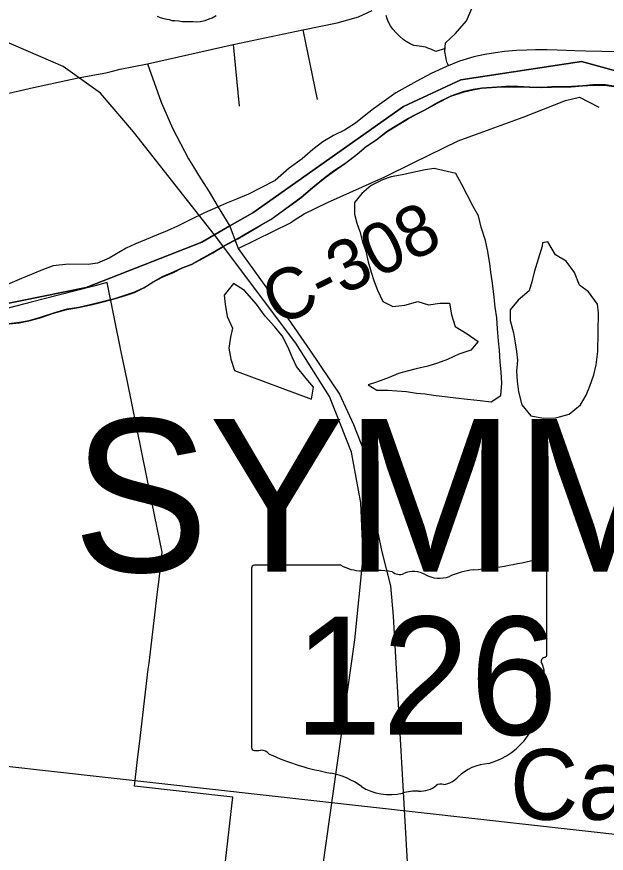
# Model space of a CAD drawing. Extents: x 0 to 34, y 0 to 22.
# Drawn here: x 6.2026 to 6.5317, y 20.1677 to 20.6345 of the extents above; entities that cross this region are included whole.
import ezdxf

# ---------------------------------------------------------------- set-up
doc = ezdxf.new("R2010")
doc.units = 0
for name, color, linetype in [('GM_X_City_Street', 7, 'Continuous'), ('GM_X_Corporation', 7, 'Continuous'), ('GM_X_County_Road', 7, 'Continuous'), ('GM_X_County_Road_Text', 7, 'Continuous'), ('GM_X_Major_River', 7, 'Continuous'), ('GM_X_Minor_Lake', 7, 'Continuous'), ('GM_X_Minor_River', 7, 'Continuous'), ('GM_X_Rail_Line', 7, 'Continuous'), ('GM_X_Section', 7, 'Continuous'), ('GM_X_State_Location', 7, 'Continuous'), ('GM_X_State_Route', 7, 'Continuous'), ('GM_X_State_Shield', 7, 'Continuous'), ('GM_X_Township_Road', 7, 'Continuous'), ('GM_X_Township_Text', 7, 'Continuous'), ('GM_X_Unincorporated_Text', 7, 'Continuous'), ('SH_Cut_Line', 7, 'Continuous')]:
    doc.layers.add(name, color=color, linetype=linetype)

msp = doc.modelspace()

# ---------------------------------------------------------------- linework, layer by layer
at = {"layer": 'GM_X_City_Street'}
msp.add_lwpolyline([(6.31692, 20.14441), (6.31965, 20.1681), (6.32285, 20.19596), (6.32321, 20.19907), (6.26829, 20.20518), (6.26986, 20.21835), (6.2715, 20.23199), (6.27609, 20.27041), (6.2765, 20.27386), (6.28144, 20.31515), (6.28191, 20.31901), (6.2839, 20.33565), (6.278, 20.36375), (6.27231, 20.39221), (6.26422, 20.43166), (6.26092, 20.44757), (6.25315, 20.4861), (6.24577, 20.48416), (6.22604, 20.47911), (6.21062, 20.47516), (6.18551, 20.46873)], dxfattribs=at)
at = {"layer": 'GM_X_Corporation'}
for points in [[(6.1679, 20.46855), (6.24134, 20.48331), (6.30597, 20.5086), (6.32156, 20.51781), (6.33441, 20.52507), (6.41849, 20.58436), (6.45052, 20.59925), (6.51793, 20.60943), (6.56736, 20.59594), (6.61488, 20.55089), (6.6569, 20.45568), (6.72495, 20.35818), (6.76298, 20.30991), (6.77819, 20.26107), (6.77249, 20.16568)], [(6.77249, 20.16568), (6.77819, 20.26107), (6.76298, 20.30991), (6.72495, 20.35818), (6.6569, 20.45568), (6.61488, 20.55089), (6.56736, 20.59594), (6.51793, 20.60943), (6.45052, 20.59925), (6.41849, 20.58436), (6.33441, 20.52507), (6.32156, 20.51781), (6.30597, 20.5086), (6.24134, 20.48331), (6.1679, 20.46855)]]:
    msp.add_lwpolyline(points, dxfattribs=at)
at = {"layer": 'GM_X_County_Road'}
for points in [[(6.27572, 20.60813), (6.32343, 20.61899), (6.36229, 20.62713), (6.38143, 20.63113), (6.39343, 20.63442), (6.401, 20.63799)], [(6.46693, 20.57164), (6.48526, 20.57833), (6.50889, 20.58781), (6.51677, 20.58951), (6.52762, 20.58397)], [(6.35753, 20.52087), (6.36306, 20.52456), (6.37605, 20.53074), (6.40819, 20.54511), (6.42437, 20.5532), (6.44907, 20.56513), (6.46693, 20.57164)], [(6.32622, 20.50508), (6.34603, 20.51477), (6.3554, 20.51945), (6.35753, 20.52087)]]:
    msp.add_lwpolyline(points, dxfattribs=at)
at = {"layer": 'GM_X_Major_River'}
for points in [[(6.53818, 20.61481), (6.52035, 20.61518), (6.51409, 20.6155), (6.50935, 20.61559), (6.50423, 20.61589), (6.49873, 20.616), (6.49228, 20.61595), (6.48734, 20.61586), (6.48164, 20.6156), (6.47498, 20.61497), (6.46984, 20.61432), (6.46394, 20.6133), (6.45784, 20.61209), (6.44981, 20.6096), (6.44254, 20.6067), (6.43391, 20.6027), (6.42603, 20.59849), (6.42085, 20.59574), (6.41431, 20.59207), (6.40775, 20.58727), (6.40178, 20.58302), (6.39656, 20.57894), (6.39173, 20.57505), (6.38557, 20.57118), (6.37944, 20.56827), (6.37347, 20.56459), (6.36788, 20.56033), (6.36188, 20.55513), (6.35474, 20.54995), (6.34681, 20.54308), (6.33894, 20.53906), (6.33203, 20.5354), (6.32532, 20.53269), (6.31977, 20.53052), (6.31479, 20.52815), (6.30751, 20.52507), (6.29906, 20.52087), (6.29235, 20.51759), (6.2866, 20.51504), (6.28066, 20.5125), (6.27491, 20.51015), (6.26859, 20.50762), (6.2638, 20.50525), (6.25418, 20.49974), (6.24767, 20.49702), (6.24253, 20.49618), (6.23153, 20.4964), (6.22296, 20.49544), (6.21703, 20.49328), (6.21167, 20.49092), (6.20535, 20.48839), (6.19749, 20.48513)], [(6.19663, 20.4629), (6.20405, 20.4637), (6.20939, 20.46473), (6.21569, 20.4665), (6.22314, 20.46901), (6.23059, 20.47113), (6.23707, 20.47214), (6.24413, 20.47371), (6.25157, 20.47565), (6.25787, 20.47723), (6.26341, 20.47901), (6.26838, 20.48062), (6.27356, 20.48318), (6.27857, 20.48631), (6.28376, 20.48924), (6.29007, 20.49177), (6.29525, 20.49433), (6.30023, 20.49613), (6.30715, 20.49998), (6.31214, 20.50273), (6.31887, 20.50677), (6.32598, 20.51062), (6.33232, 20.51429), (6.33886, 20.51815), (6.34443, 20.52126), (6.35061, 20.5257), (6.35639, 20.52995), (6.36121, 20.53347), (6.36779, 20.53903), (6.37455, 20.5446), (6.37938, 20.54811), (6.38612, 20.55273), (6.39268, 20.55773), (6.39771, 20.56199), (6.4031, 20.5655), (6.40948, 20.5705), (6.41467, 20.57362), (6.42082, 20.5773), (6.42582, 20.58005), (6.43062, 20.58242), (6.43734, 20.58628), (6.44502, 20.59011), (6.45229, 20.59262), (6.45724, 20.59366), (6.46201, 20.59451), (6.47037, 20.5951), (6.4755, 20.59538), (6.48215, 20.59543), (6.48878, 20.5951), (6.4958, 20.59496), (6.50112, 20.59523), (6.50682, 20.5953), (6.51214, 20.59538), (6.5186, 20.59582), (6.52411, 20.59627), (6.53095, 20.59632), (6.53832, 20.59522)], [(6.19679, 20.46319), (6.20421, 20.46399), (6.20955, 20.46502), (6.21585, 20.46679), (6.22331, 20.4693), (6.23076, 20.47143), (6.23723, 20.47243), (6.24429, 20.474), (6.25174, 20.47594), (6.25804, 20.47752), (6.26358, 20.47931), (6.26855, 20.48091), (6.27373, 20.48347), (6.27873, 20.4866), (6.28392, 20.48953), (6.29024, 20.49207), (6.29542, 20.49462), (6.30039, 20.49642), (6.30731, 20.50027), (6.31231, 20.50302), (6.31904, 20.50706), (6.32615, 20.51091), (6.33249, 20.51458), (6.33903, 20.51844), (6.3446, 20.52156), (6.35077, 20.52599), (6.35656, 20.53025), (6.36138, 20.53376), (6.36796, 20.53933), (6.37472, 20.54489), (6.37954, 20.54841), (6.38629, 20.55302), (6.39285, 20.55802), (6.39788, 20.56229), (6.40327, 20.56579), (6.40964, 20.57079), (6.41483, 20.57392), (6.42099, 20.57759), (6.42598, 20.58034), (6.43078, 20.58271), (6.43751, 20.58657), (6.44518, 20.5904), (6.45245, 20.59291), (6.45741, 20.59395), (6.46217, 20.59481), (6.47054, 20.59539), (6.47567, 20.59567), (6.48231, 20.59572), (6.48895, 20.5954), (6.49597, 20.59525), (6.50129, 20.59552), (6.50698, 20.59559), (6.5123, 20.59567), (6.51876, 20.59611), (6.52428, 20.59657), (6.53111, 20.59662), (6.53849, 20.59551)]]:
    msp.add_lwpolyline(points, dxfattribs=at)
at = {"layer": 'GM_X_Minor_Lake'}
for points in [[(6.43563, 20.54982), (6.43068, 20.54897), (6.4177, 20.5462), (6.4116, 20.54519), (6.40682, 20.54339), (6.40048, 20.54029), (6.39526, 20.53584), (6.39117, 20.53079), (6.39123, 20.52433), (6.39245, 20.51936), (6.39407, 20.51458), (6.39566, 20.50885), (6.39745, 20.50368), (6.39885, 20.49777), (6.40044, 20.49203), (6.40223, 20.48668), (6.40403, 20.48189), (6.40694, 20.47556), (6.41258, 20.47279), (6.41925, 20.4736), (6.42651, 20.47554), (6.43255, 20.4737), (6.43884, 20.47471), (6.44415, 20.4746), (6.44535, 20.46812), (6.44731, 20.46162), (6.45406, 20.45749), (6.46024, 20.45318), (6.45615, 20.44833), (6.44946, 20.44619), (6.44313, 20.44328), (6.43758, 20.44111), (6.43203, 20.43952), (6.42554, 20.43794), (6.42058, 20.43672), (6.4158, 20.43549), (6.41044, 20.43313), (6.40354, 20.43061), (6.39876, 20.429), (6.40364, 20.42605), (6.40972, 20.42611), (6.41484, 20.42582), (6.42015, 20.42533), (6.42583, 20.42445), (6.43057, 20.42397), (6.43531, 20.4233), (6.44782, 20.42191), (6.45426, 20.42101), (6.46127, 20.4203), (6.46753, 20.4196), (6.47292, 20.4231), (6.47344, 20.42993), (6.473, 20.4362), (6.47255, 20.44191), (6.47211, 20.44838), (6.47146, 20.45371), (6.47103, 20.46037), (6.47058, 20.46646), (6.46975, 20.47237), (6.46911, 20.47808), (6.46813, 20.48589), (6.46731, 20.49198), (6.46665, 20.49675), (6.46547, 20.50437), (6.46425, 20.50952), (6.46193, 20.51698), (6.46036, 20.52328), (6.45743, 20.52866), (6.45414, 20.535), (6.45103, 20.54076), (6.44773, 20.54691)], [(6.44773, 20.54691), (6.43563, 20.54982)], [(6.49143, 20.49187), (6.49018, 20.48657), (6.48875, 20.48147), (6.48256, 20.47628), (6.47808, 20.47086), (6.47796, 20.46498), (6.47991, 20.4581), (6.48093, 20.45257), (6.48159, 20.44761), (6.48206, 20.44286), (6.48156, 20.43679), (6.48201, 20.43108), (6.48265, 20.42518), (6.48459, 20.41792), (6.48959, 20.41173), (6.4966, 20.41045), (6.50363, 20.41068), (6.51089, 20.41263), (6.51727, 20.418), (6.52042, 20.42326), (6.52261, 20.42834), (6.52483, 20.43475), (6.52609, 20.44024), (6.527, 20.44763), (6.52744, 20.46928), (6.52678, 20.47404), (6.52179, 20.48098), (6.51674, 20.48469), (6.51404, 20.49178), (6.50923, 20.49815), (6.50341, 20.50169), (6.499, 20.50881)], [(6.499, 20.50881), (6.49617, 20.50829), (6.49594, 20.5064)], [(6.49594, 20.5064), (6.49143, 20.49187)], [(6.36725, 20.4211), (6.36834, 20.42773), (6.36426, 20.43256), (6.35889, 20.43932), (6.35652, 20.44412), (6.35399, 20.45025), (6.35088, 20.45639), (6.34643, 20.46161), (6.34123, 20.46742), (6.33643, 20.47417), (6.32975, 20.48171), (6.32356, 20.48564), (6.31849, 20.4791), (6.31895, 20.47415), (6.32014, 20.46728), (6.32305, 20.46077), (6.32199, 20.45566), (6.32111, 20.4496), (6.32212, 20.44331), (6.32427, 20.43699)], [(6.32427, 20.43699), (6.36725, 20.4211)]]:
    msp.add_lwpolyline(points, dxfattribs=at)
at = {"layer": 'GM_X_Minor_River'}
for points in [[(6.44369, 20.60716), (6.44279, 20.60912), (6.44158, 20.61504), (6.44188, 20.61998), (6.44749, 20.62519), (6.45371, 20.6321), (6.4567, 20.63908)], [(6.31393, 20.635), (6.31181, 20.63372), (6.30989, 20.63302), (6.30759, 20.63213), (6.3053, 20.63162), (6.30302, 20.63149), (6.30112, 20.63154), (6.29922, 20.63159), (6.29504, 20.6317), (6.29315, 20.63194), (6.29088, 20.63219), (6.28936, 20.63223), (6.28785, 20.63265), (6.28634, 20.63287), (6.28502, 20.63329), (6.28295, 20.63391), (6.28125, 20.63452)], [(6.44169, 20.61681), (6.43648, 20.61509), (6.43386, 20.6163), (6.43216, 20.61691), (6.43104, 20.61751), (6.42725, 20.61799), (6.42422, 20.61845), (6.42216, 20.61926), (6.4201, 20.62064), (6.41842, 20.62183), (6.41619, 20.62378), (6.41434, 20.62554), (6.41249, 20.62748), (6.41121, 20.62941), (6.41012, 20.63134), (6.40941, 20.63325), (6.40889, 20.63516)]]:
    msp.add_lwpolyline(points, dxfattribs=at)
at = {"layer": 'GM_X_Rail_Line'}
for points in [[(6.31303, 20.51268), (6.26774, 20.57017), (6.24944, 20.59181), (6.22864, 20.60669), (6.19537, 20.62095), (6.16578, 20.62773), (6.12024, 20.63463), (5.95768, 20.65989), (5.92217, 20.66845), (5.89766, 20.67896), (5.87505, 20.69494), (5.85614, 20.71175), (5.84044, 20.73166), (5.82712, 20.75285), (5.81343, 20.78453), (5.80832, 20.80762), (5.80535, 20.83444), (5.80723, 20.8625), (5.81349, 20.89035), (5.81663, 20.9)], [(6.30675, 19.52121), (6.33234, 19.78369), (6.37343, 20.16014), (6.39139, 20.28676), (6.39598, 20.33291), (6.39469, 20.36321), (6.38953, 20.39158), (6.37729, 20.42253), (6.35849, 20.45232), (6.31303, 20.51268)]]:
    msp.add_lwpolyline(points, dxfattribs=at)
at = {"layer": 'GM_X_Section'}
msp.add_lwpolyline([(5.98888, 20.23965), (6.57479, 20.17408), (6.53576, 19.81452), (6.53419, 19.81301), (6.51594, 19.8004), (6.49801, 19.78545), (6.48222, 19.77393), (6.46855, 19.76197), (6.45874, 19.75002), (6.44934, 19.73038), (6.4391, 19.70818), (6.43355, 19.69324), (6.43532, 19.6824), (6.43432, 19.68006), (5.94132, 19.73044)], close=True, dxfattribs=at)
at = {"layer": 'GM_X_State_Route'}
for points in [[(6.25612, 20.60414), (6.26044, 20.60528), (6.27572, 20.60813)], [(6.27572, 20.60813), (6.28329, 20.5867), (6.28968, 20.57232), (6.29858, 20.55524), (6.30136, 20.55069)], [(6.05394, 20.56701), (6.05889, 20.56758), (6.06694, 20.56863), (6.09394, 20.57177), (6.11251, 20.57485), (6.1187, 20.57539), (6.12215, 20.57599), (6.13637, 20.57792), (6.14347, 20.57958), (6.15694, 20.58242), (6.16965, 20.58527), (6.17451, 20.58642), (6.18137, 20.58813), (6.18694, 20.58942), (6.19344, 20.5907), (6.21193, 20.59499), (6.22572, 20.59799), (6.23693, 20.60038), (6.25229, 20.60313), (6.25612, 20.60414)], [(6.30136, 20.55069), (6.30415, 20.54613), (6.31, 20.5367), (6.31515, 20.52828), (6.32167, 20.51754)], [(6.32167, 20.51754), (6.32622, 20.50508), (6.34444, 20.47989), (6.35163, 20.46954)], [(6.35163, 20.46954), (6.35246, 20.46834), (6.3663, 20.44844), (6.3828, 20.42389), (6.39055, 20.40699), (6.39632, 20.39226), (6.40072, 20.36885), (6.40159, 20.35892), (6.40639, 20.33587), (6.41121, 20.31701), (6.41269, 20.30002), (6.42052, 20.16272)]]:
    msp.add_lwpolyline(points, dxfattribs=at)
at = {"layer": 'GM_X_State_Shield'}
for p, q in [((6.49855, 20.27869), (6.49855, 20.33103)), ((6.33376, 20.32683), (6.33376, 20.22677)), ((6.38364, 20.32855), (6.33538, 20.32855)), ((6.49853, 20.2787), (6.49855, 20.27869))]:
    msp.add_line(p, q, dxfattribs=at)
for centre, major_axis, start_param, end_param in [((6.43985, 20.46497), (0.17476, 0), 4.814394, 5.042369), ((6.49672, 20.33125), (0.00183, 0), 6.141152, 7.989035), ((6.33564, 20.32704), (0.00191, 0), 1.712693, 3.28349), ((6.39513, 20.34017), (0.01852, 0), 4.042523, 4.731795), ((6.40127, 20.27237), (0.06648, 0), 1.404758, 1.657858), ((6.41636, 20.32756), (0.00534, 0), 3.836095, 5.185415), ((6.4242, 20.31599), (0.01111, 0), 0.950623, 2.079405), ((6.43854, 20.33186), (0.01336, 0), 4.081561, 5.145723), ((6.46214, 20.29799), (0.03516, 0), 1.699011, 2.107814), ((6.49812, 20.27484), (0.00284, 0), 1.883978, 3.671073), ((6.49659, 20.27848), (0.00196, 0), 5.05454, 6.418171), ((6.48006, 20.26823), (0.01704, 0), 5.934695, 6.695948), ((6.50512, 20.25678), (0.0124, 0), 2.387724, 3.262537), ((6.44964, 20.25012), (0.04371, 0), 5.101752, 6.440018), ((6.33566, 20.22655), (0.00193, 0), 3.00124, 4.508301), ((6.33595, 20.23679), (0.0147, 0), 4.665946, 4.897461), ((6.33896, 20.22099), (0.0053, 0), 0.519207, 1.627899), ((6.40587, 20.31089), (0.1262, 0), 4.195997, 4.488961), ((6.46807, 20.19868), (0.02394, 0), 1.647645, 2.488434), ((6.36825, 20.18182), (0.03949, 0), 0.823519, 1.323587), ((6.43773, 20.21707), (0.01412, 0), 4.937069, 5.64225), ((6.41095, 20.2205), (0.02506, 0), 4.026481, 4.996735), ((6.42726, 20.21301), (0.01335, 0), 4.691044, 5.507374), ((6.43934, 20.20331), (0.00376, 0), 1.147584, 2.315152), ((6.42543, 20.1859), (0.02059, 0), 1.495662, 1.94098)]:
    msp.add_ellipse(centre, major_axis=major_axis, ratio=0.8, start_param=start_param, end_param=end_param, dxfattribs=at)
at = {"layer": 'GM_X_Township_Road'}
for p, q in [((6.36229, 20.62713), (6.37029, 20.58828)), ((6.32343, 20.61899), (6.32686, 20.58456))]:
    msp.add_line(p, q, dxfattribs=at)
at = {"layer": 'SH_Cut_Line'}
for points in [[(6.77249, 20.16568), (6.77819, 20.26107), (6.76298, 20.30991), (6.72495, 20.35818), (6.6569, 20.45568), (6.61488, 20.55089), (6.56736, 20.59594), (6.51793, 20.60943), (6.45052, 20.59925), (6.41849, 20.58436), (6.33441, 20.52507), (6.32156, 20.51781), (6.30597, 20.5086), (6.24134, 20.48331), (6.1679, 20.46855)], [(6.1679, 20.46855), (6.24134, 20.48331), (6.30597, 20.5086), (6.32156, 20.51781), (6.33441, 20.52507), (6.41849, 20.58436), (6.45052, 20.59925), (6.51793, 20.60943), (6.56736, 20.59594), (6.61488, 20.55089), (6.6569, 20.45568), (6.72495, 20.35818), (6.76298, 20.30991), (6.77819, 20.26107), (6.77249, 20.16568)]]:
    msp.add_lwpolyline(points, dxfattribs=at)

# ---------------------------------------------------------------- texts
at = {"layer": 'GM_X_County_Road_Text'}
msp.add_text('C-308', height=0.028409, rotation=26.1956, dxfattribs=at).set_placement((6.34871, 20.46122))
at = {"layer": 'GM_X_State_Location'}
for s in ['s', 'r']:
    msp.add_text(s, height=0.0000947, dxfattribs=at).set_placement((6.4143, 20.27015))
msp.add_text('126', height=0.0000947, rotation=0, dxfattribs=at).set_placement((6.38087, 20.26326))
at = {"layer": 'GM_X_State_Shield'}
msp.add_text('126', height=0.065918, dxfattribs=at).set_placement((6.35747, 20.23382))
at = {"layer": 'GM_X_Township_Text'}
msp.add_text('SYMMES', height=0.085227, rotation=0, dxfattribs=at).set_placement((6.23382, 20.32476))
at = {"layer": 'GM_X_Unincorporated_Text'}
msp.add_text('Camp', height=0.039489, rotation=0, dxfattribs=at).set_placement((6.47795, 20.18643))

doc.saveas('drawing.dxf')
